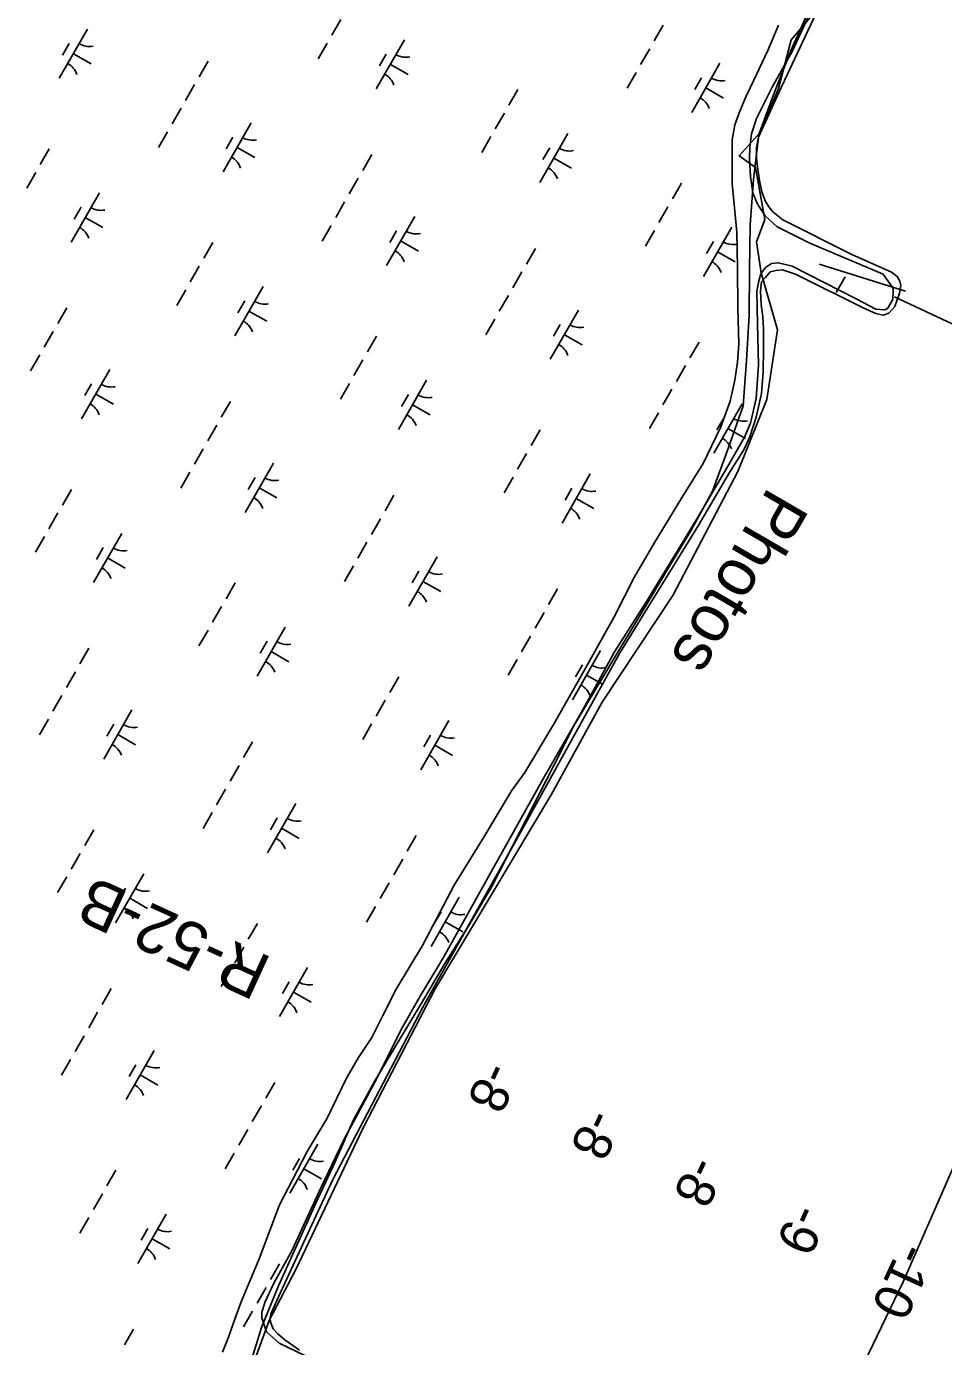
# Model space of a CAD drawing. Extents: x 3930721 to 3950824, y 220441 to 242861.
# Drawn here: x 3939502 to 3940311, y 230653 to 231818 of the extents above; entities that cross this region are included whole.
import ezdxf

# ---------------------------------------------------------------- set-up
doc = ezdxf.new("R2010")
doc.units = 0
for name, color, linetype in [('V-LEVE-TOET', 7, 'Continuous'), ('V-RIVR-EDGE', 7, 'Continuous'), ('V-RIVR-IDEN', 7, 'Continuous'), ('V-RIVR-JETY', 7, 'Continuous'), ('V-RIVR-RANG', 7, 'Continuous'), ('V-RIVR-RANG-IDEN', 7, 'Continuous'), ('V-RRAP-FSHR', 7, 'Continuous'), ('V-TOPO-DPTH', 7, 'Continuous'), ('V-TOPO-MINR', 7, 'Continuous'), ('V-WETL-SWMP', 7, 'Continuous')]:
    doc.layers.add(name, color=color, linetype=linetype)

msp = doc.modelspace()

# ---------------------------------------------------------------- linework, layer by layer
at = {"layer": 'V-LEVE-TOET'}
msp.add_line((3940267.8, 231579.1), (3940706.4, 231373.4), dxfattribs=at)
at = {"layer": 'V-RIVR-EDGE'}
msp.add_lwpolyline([(3940205.6, 231839.6), (3940176.9, 231805.8), (3940165.6, 231762.8), (3940149.3, 231723.9), (3940130.8, 231703.5), (3940145.2, 231693.2), (3940153.4, 231647.2), (3940146.2, 231627.7), (3940150.3, 231600.1), (3940164.6, 231549.9), (3940155.4, 231488.5), (3940129.8, 231425), (3940072.5, 231315.5), (3940010, 231221.3), (3939965, 231139.4), (3939862.6, 230968.4), (3939799.2, 230845.6), (3939739.8, 230720.7), (3939716.2, 230675.7), (3939704, 230641.9)], dxfattribs=at)
at = {"layer": 'V-RIVR-JETY'}
for points in [[(3940207.4, 231859.8), (3940177.5, 231795.6), (3940159.9, 231764.2), (3940146.3, 231736.5), (3940141.9, 231722.9), (3940140.2, 231711), (3940140, 231700.7), (3940141, 231685.3), (3940143, 231670.8), (3940146.7, 231661.5), (3940153.8, 231650.6), (3940164.5, 231640.7), (3940193.1, 231626.5), (3940257.9, 231599), (3940262.5, 231592.4), (3940266.8, 231586.7), (3940266.8, 231584.6), (3940266.3, 231577), (3940262.1, 231569.1), (3940259.4, 231567.5), (3940251.5, 231568.1), (3940234.2, 231577.3), (3940177.6, 231606.1), (3940165.7, 231609), (3940159.4, 231608.3), (3940154, 231604.9), (3940150.1, 231599.4), (3940148.3, 231593.1), (3940146.6, 231584), (3940147.2, 231555.2), (3940147.9, 231518.9), (3940145.8, 231489.2), (3940140.8, 231467.6), (3940135.5, 231455.2), (3940120.6, 231429), (3940094.1, 231383.9), (3940074.2, 231351), (3940049.2, 231310.2), (3940020.9, 231265.7), (3939991.4, 231211.8), (3939958.1, 231153.7), (3939912, 231071.5), (3939870.4, 230996.6), (3939849.6, 230961.8), (3939832.6, 230932.3), (3939811.2, 230889.1), (3939782.1, 230835.2), (3939762.3, 230793.2), (3939736.2, 230737), (3939720.4, 230708.6)], [(3939675, 230647.6), (3939680.3, 230661), (3939686.2, 230677.7), (3939691.5, 230692), (3939707.5, 230730), (3939725.5, 230777.7), (3939736.5, 230799.3), (3939749.8, 230824.9), (3939767.4, 230854.1), (3939784.6, 230889.4), (3939795, 230907.7), (3939806.9, 230925.4), (3939816.7, 230944.8), (3939828.3, 230968), (3939851.5, 231006.7), (3939879.4, 231059.9), (3939906.6, 231103.5), (3939930.1, 231143.1), (3939941.7, 231159.2), (3939967.6, 231202.5), (3939996.5, 231253.3), (3940020.6, 231296.6), (3940038.4, 231331.3), (3940055.9, 231361.7), (3940080.6, 231402.2), (3940099.1, 231431.8), (3940114.8, 231464.4), (3940123.1, 231486.8), (3940127.1, 231505.6), (3940129.4, 231521.4), (3940130.7, 231537.5), (3940129.8, 231569), (3940129.5, 231604.7), (3940128.8, 231636.1), (3940124.8, 231679.1), (3940124.6, 231700), (3940124.7, 231717.5), (3940127, 231730.9), (3940131.4, 231743), (3940137, 231756.1), (3940143.5, 231769.5), (3940156.3, 231796.3), (3940165.7, 231818.8)], [(3939720.4, 230708.6), (3939712.4, 230691.6), (3939709.8, 230682.8), (3939709.8, 230678), (3939713.9, 230665.6), (3939725.2, 230655.7), (3939755.6, 230640.9)]]:
    msp.add_lwpolyline(points, dxfattribs=at)
at = {"layer": 'V-RRAP-FSHR'}
for points in [[(3940193.1, 231833.4), (3940176.7, 231796.9), (3940162.2, 231759.6), (3940148.1, 231722.2), (3940143.6, 231682.5), (3940140.5, 231642.7), (3940140.1, 231602.7), (3940139.8, 231562.7), (3940137.5, 231522.8), (3940134.3, 231482.9), (3940121.1, 231445.2), (3940107.4, 231407.6), (3940088.4, 231372.6), (3940067.8, 231338.3), (3940047.2, 231304), (3940026.6, 231269.7), (3940006, 231235.4), (3939985.4, 231201.1), (3939967.3, 231165.5), (3939949.1, 231129.8), (3939931, 231094.2), (3939912.7, 231058.6), (3939892.4, 231024.3), (3939871.4, 230990.7), (3939850.8, 230955.8), (3939830.2, 230921.5), (3939809.6, 230887.2), (3939790.5, 230852.1), (3939774.5, 230815.7), (3939757.6, 230779.2), (3939741.1, 230742.8), (3939724.6, 230706.3), (3939709.6, 230669.3), (3939697.8, 230631.1)], [(3940201.4, 231607.9), (3940277.7, 231584)]]:
    msp.add_lwpolyline(points, dxfattribs=at)
at = {"layer": 'V-TOPO-DPTH'}
msp.add_lwpolyline([(3939138.4, 228899.8), (3939165.6, 228949.6), (3939838.2, 229801.2), (3940275.6, 230709.6), (3940672.4, 231617.7), (3940572, 231858.6), (3940567.3, 231867.1), (3940561.5, 231871.8), (3940554.1, 231870.8), (3940545.6, 231866.1), (3940533.6, 231848.4), (3940521.9, 231830.6), (3940510.6, 231812.5), (3940499.5, 231794.3), (3940486, 231771.5), (3940470.4, 231745.8), (3940454.4, 231720.3), (3940437.9, 231695.2), (3940421, 231670.3), (3940394.3, 231631.9), (3940546.9, 231888.2), (3940838.9, 231677.1)], dxfattribs=at)
at = {"layer": 'V-TOPO-MINR'}
msp.add_lwpolyline([(3940394.3, 231631.9), (3940421, 231670.3), (3940437.9, 231695.2), (3940454.4, 231720.3), (3940470.4, 231745.8), (3940486, 231771.5), (3940499.5, 231794.3), (3940510.6, 231812.5), (3940521.9, 231830.6), (3940533.6, 231848.4), (3940545.6, 231866.1), (3940554.1, 231870.8), (3940561.5, 231871.8), (3940567.3, 231867.1), (3940572, 231858.6), (3940672.4, 231617.7), (3940275.6, 230709.6), (3939838.2, 229801.2), (3939165.6, 228949.6), (3939138.4, 228899.8)], dxfattribs=at)
at = {"layer": 'V-WETL-SWMP'}
for p, q in [((3940166.1, 231760), (3940249.1, 231935.8)), ((3939779.4, 231823.9), (3939771.5, 231810)), ((3940063.9, 231818.7), (3940056, 231804.9)), ((3939556.1, 231815.3), (3939531.2, 231771.9)), ((3939835.6, 231805.8), (3939810.8, 231762.5)), ((3939539.9, 231802.6), (3939534, 231792.2)), ((3939767.5, 231803), (3939759.5, 231789.1)), ((3940052, 231797.9), (3940044, 231784)), ((3939543.6, 231793.6), (3939559.3, 231784.7)), ((3939662.4, 231787.1), (3939654.5, 231773.2)), ((3939819.5, 231793.2), (3939813.5, 231782.8)), ((3939823.2, 231784.1), (3939838.8, 231775.2)), ((3940113.8, 231785.1), (3940089, 231741.7)), ((3940040.1, 231777.1), (3940032.1, 231763.2)), ((3940097.7, 231772.4), (3940091.7, 231762)), ((3939650.5, 231766.3), (3939642.6, 231752.4)), ((3939935.7, 231762), (3939927.7, 231748.1)), ((3940101.4, 231763.4), (3940117, 231754.4)), ((3940148, 231719.8), (3940166.1, 231760)), ((3939638.6, 231745.5), (3939630.6, 231731.6)), ((3939923.8, 231741.2), (3939915.8, 231727.3)), ((3939626.7, 231724.7), (3939618.7, 231710.8)), ((3939700.4, 231732.6), (3939675.6, 231689.2)), ((3939684.3, 231720), (3939678.3, 231709.6)), ((3939911.8, 231720.4), (3939903.9, 231706.5)), ((3939979.9, 231723.2), (3939955.1, 231679.8)), ((3940146.3, 231710.7), (3940148, 231719.8)), ((3939522.3, 231709.6), (3939514.3, 231695.7)), ((3939688, 231710.9), (3939703.6, 231702)), ((3939806.8, 231704.5), (3939798.8, 231690.6)), ((3939963.8, 231710.5), (3939957.8, 231700.1)), ((3939967.5, 231701.5), (3939983.1, 231692.5)), ((3940146.1, 231701.3), (3940146.3, 231710.7)), ((3940147, 231693.6), (3940146.1, 231701.3)), ((3940148.7, 231681.6), (3940147, 231693.6)), ((3939510.4, 231688.8), (3939502.4, 231674.9)), ((3939794.9, 231683.6), (3939786.9, 231669.8)), ((3940080, 231679.3), (3940072.1, 231665.5)), ((3940150.9, 231671.8), (3940148.7, 231681.6)), ((3939566.5, 231670.7), (3939541.7, 231627.4)), ((3940153.8, 231663.7), (3940150.9, 231671.8)), ((3939550.4, 231658.1), (3939544.4, 231647.7)), ((3939782.9, 231662.8), (3939775, 231648.9)), ((3940068.1, 231658.5), (3940060.1, 231644.6)), ((3940157, 231658.3), (3940153.8, 231663.7)), ((3940160.7, 231653.9), (3940157, 231658.3)), ((3939554.1, 231649), (3939569.7, 231640.1)), ((3939844.8, 231650), (3939819.9, 231606.6)), ((3940169.3, 231647), (3940160.7, 231653.9)), ((3940230.2, 231616.4), (3940169.3, 231647)), ((3939771, 231642), (3939763.1, 231628.1)), ((3939828.6, 231637.3), (3939822.7, 231626.9)), ((3940056.2, 231637.7), (3940048.2, 231623.8)), ((3940124.3, 231640.5), (3940099.4, 231597.1)), ((3939666.6, 231626.9), (3939658.7, 231613)), ((3939832.3, 231628.3), (3939848, 231619.3)), ((3939951.1, 231621.8), (3939943.2, 231607.9)), ((3940108.2, 231627.9), (3940102.2, 231617.4)), ((3940111.9, 231618.8), (3940127.5, 231609.9)), ((3940265.4, 231600.9), (3940230.2, 231616.4)), ((3939654.7, 231606.1), (3939646.7, 231592.2)), ((3939939.2, 231601), (3939931.2, 231587.1)), ((3940150.6, 231592.2), (3940154, 231596.1)), ((3940154, 231596.1), (3940158.3, 231601.1)), ((3940158.3, 231601.1), (3940163.5, 231602.2)), ((3940163.5, 231602.2), (3940169, 231602.8)), ((3940169, 231602.8), (3940180.7, 231599)), ((3940180.7, 231599), (3940240.8, 231568.9)), ((3940224.4, 231596.7), (3940216.4, 231582.8)), ((3940270.2, 231597.1), (3940265.4, 231600.9)), ((3940272.5, 231592.9), (3940270.2, 231597.1)), ((3939642.8, 231585.3), (3939634.8, 231571.4)), ((3939710.9, 231588.1), (3939686, 231544.7)), ((3940149.7, 231584.4), (3940150.6, 231592.2)), ((3940150.3, 231572.2), (3940149.7, 231584.4)), ((3940272.4, 231582.3), (3940273.6, 231589)), ((3940273.6, 231589), (3940272.5, 231592.9)), ((3939694.8, 231575.4), (3939688.8, 231565)), ((3939927.3, 231580.1), (3939919.3, 231566.3)), ((3940268.1, 231570.5), (3940272.4, 231582.3)), ((3939537.7, 231569.4), (3939529.8, 231555.5)), ((3939698.5, 231566.4), (3939714.1, 231557.4)), ((3939989.1, 231567.3), (3939964.2, 231523.9)), ((3940151.7, 231561.5), (3940150.3, 231572.2)), ((3940152.3, 231550.9), (3940151.7, 231561.5)), ((3940240.8, 231568.9), (3940251.5, 231564.4)), ((3940251.5, 231564.4), (3940258, 231562.9)), ((3940258, 231562.9), (3940263, 231564.5)), ((3940263, 231564.5), (3940268.1, 231570.5)), ((3939915.3, 231559.3), (3939907.4, 231545.4)), ((3939973, 231554.6), (3939967, 231544.2)), ((3940152.3, 231533.2), (3940152.3, 231550.9)), ((3939525.8, 231548.5), (3939517.8, 231534.7)), ((3939811, 231544.2), (3939803, 231530.4)), ((3939976.7, 231545.6), (3939992.3, 231536.7)), ((3940095.5, 231539.1), (3940087.5, 231525.2)), ((3939513.9, 231527.7), (3939505.9, 231513.8)), ((3940152.2, 231512.4), (3940152.3, 231533.2)), ((3939575.7, 231514.9), (3939550.8, 231471.5)), ((3939799, 231523.4), (3939791.1, 231509.5)), ((3940083.5, 231518.3), (3940075.6, 231504.4)), ((3939855.2, 231505.4), (3939830.4, 231462)), ((3940150.6, 231493.7), (3940152.2, 231512.4)), ((3939559.6, 231502.2), (3939553.6, 231491.8)), ((3939563.3, 231493.2), (3939578.9, 231484.2)), ((3939787.1, 231502.6), (3939779.2, 231488.7)), ((3939839.1, 231492.8), (3939833.1, 231482.3)), ((3940071.6, 231497.5), (3940063.7, 231483.6)), ((3940145.9, 231472.8), (3940150.6, 231493.7)), ((3939682.1, 231486.7), (3939674.1, 231472.8)), ((3939842.8, 231483.7), (3939858.4, 231474.8)), ((3940133.4, 231484.6), (3940108.6, 231441.2)), ((3940059.7, 231476.7), (3940051.7, 231462.8)), ((3940117.3, 231472), (3940111.3, 231461.6)), ((3940140.3, 231455.6), (3940145.9, 231472.8)), ((3939670.1, 231465.9), (3939662.2, 231452)), ((3939955.3, 231461.6), (3939947.4, 231447.7)), ((3940121, 231462.9), (3940136.6, 231454)), ((3939658.2, 231445), (3939650.3, 231431.2)), ((3940135, 231443.9), (3940140.3, 231455.6)), ((3939943.4, 231440.8), (3939935.4, 231426.9)), ((3940122.4, 231424), (3940135, 231443.9)), ((3939646.3, 231424.2), (3939638.3, 231410.3)), ((3939720, 231432.2), (3939695.2, 231388.8)), ((3939999.6, 231422.7), (3939974.7, 231379.4)), ((3940094.6, 231376.9), (3940122.4, 231424)), ((3939703.9, 231419.5), (3939697.9, 231409.1)), ((3939707.6, 231410.5), (3939723.2, 231401.6)), ((3939931.5, 231419.9), (3939923.5, 231406)), ((3939983.4, 231410.1), (3939977.5, 231399.7)), ((3939541.9, 231409.1), (3939534, 231395.3)), ((3939826.4, 231404), (3939818.5, 231390.1)), ((3939987.1, 231401), (3940002.8, 231392.1)), ((3939530, 231388.3), (3939522, 231374.4)), ((3939814.5, 231383.2), (3939806.5, 231369.3)), ((3940025.3, 231264.4), (3940094.6, 231376.9)), ((3939518, 231367.5), (3939510.1, 231353.6)), ((3939586.2, 231370.3), (3939561.3, 231326.9)), ((3939570, 231357.7), (3939564.1, 231347.2)), ((3939802.6, 231362.4), (3939794.6, 231348.5)), ((3939573.7, 231348.6), (3939589.4, 231339.7)), ((3939790.6, 231341.6), (3939782.7, 231327.7)), ((3939864.4, 231349.5), (3939839.5, 231306.1)), ((3939848.2, 231336.9), (3939842.3, 231326.5)), ((3939686.2, 231326.5), (3939678.3, 231312.6)), ((3939852, 231327.8), (3939867.6, 231318.9)), ((3939970.7, 231321.4), (3939962.8, 231307.5)), ((3939674.3, 231305.7), (3939666.4, 231291.8)), ((3939958.8, 231300.5), (3939950.9, 231286.7)), ((3939662.4, 231284.8), (3939654.4, 231270.9)), ((3939730.5, 231287.6), (3939705.7, 231244.3)), ((3939714.4, 231275), (3939708.4, 231264.6)), ((3939946.9, 231279.7), (3939938.9, 231265.8)), ((3939557.3, 231268.9), (3939549.4, 231255)), ((3939718.1, 231265.9), (3939733.7, 231257)), ((3939935, 231258.9), (3939927, 231245)), ((3939942.8, 231114.7), (3940025.3, 231264.4)), ((3940008.7, 231266.9), (3939983.9, 231223.5)), ((3939545.4, 231248.1), (3939537.5, 231234.2)), ((3939992.6, 231254.2), (3939986.6, 231243.8)), ((3939830.6, 231243.8), (3939822.6, 231229.9)), ((3939996.3, 231245.2), (3940010.3, 231237.2)), ((3939533.5, 231227.3), (3939525.5, 231213.4)), ((3939595.3, 231214.4), (3939570.5, 231171)), ((3939818.7, 231223), (3939810.7, 231209.1)), ((3939521.6, 231206.4), (3939513.6, 231192.6)), ((3939579.2, 231201.8), (3939573.2, 231191.4)), ((3939806.7, 231202.2), (3939798.8, 231188.3)), ((3939874.9, 231205), (3939850, 231161.6)), ((3939582.9, 231192.7), (3939598.5, 231183.8)), ((3939858.7, 231192.3), (3939852.8, 231181.9)), ((3939701.7, 231186.3), (3939693.7, 231172.4)), ((3939862.4, 231183.3), (3939878, 231174.3)), ((3939689.8, 231165.4), (3939681.8, 231151.6)), ((3939677.8, 231144.6), (3939669.9, 231130.7)), ((3939739.7, 231131.8), (3939714.8, 231088.4)), ((3939665.9, 231123.8), (3939658, 231109.9)), ((3939723.5, 231119.1), (3939717.6, 231108.7)), ((3939561.5, 231108.7), (3939553.6, 231094.8)), ((3939727.2, 231110.1), (3939742.9, 231101.1)), ((3939851.7, 230951.5), (3939942.8, 231114.7)), ((3939846, 231103.6), (3939838.1, 231089.7)), ((3939549.6, 231087.9), (3939541.6, 231074)), ((3939834.1, 231082.8), (3939826.2, 231068.9)), ((3939537.7, 231067.1), (3939529.7, 231053.2)), ((3939605.8, 231069.9), (3939580.9, 231026.5)), ((3939822.2, 231061.9), (3939814.2, 231048.1)), ((3939589.7, 231057.2), (3939583.7, 231046.8)), ((3939884, 231049.1), (3939859.2, 231005.7)), ((3939593.4, 231048.2), (3939609, 231039.2)), ((3939810.2, 231041.1), (3939802.3, 231027.2)), ((3939705.9, 231026), (3939697.9, 231012.2)), ((3939867.9, 231036.4), (3939861.9, 231026)), ((3939871.6, 231027.4), (3939887.2, 231018.5)), ((3939693.9, 231005.2), (3939686, 230991.3)), ((3939682, 230984.4), (3939674.1, 230970.5)), ((3939750.1, 230987.2), (3939725.3, 230943.8)), ((3939577, 230968.5), (3939569, 230954.6)), ((3939734, 230974.6), (3939728, 230964.1)), ((3939737.7, 230965.5), (3939753.3, 230956.6)), ((3939565, 230947.7), (3939557.1, 230933.8)), ((3939772.4, 230800), (3939851.7, 230951.5)), ((3939553.1, 230926.8), (3939545.2, 230913)), ((3939614.9, 230914), (3939590.1, 230870.6)), ((3939541.2, 230906), (3939533.2, 230892.1)), ((3939598.8, 230901.3), (3939592.8, 230890.9)), ((3939602.5, 230892.3), (3939618.1, 230883.4)), ((3939721.3, 230885.8), (3939713.4, 230871.9)), ((3939709.4, 230865), (3939701.4, 230851.1)), ((3939697.5, 230844.2), (3939689.5, 230830.3)), ((3939759.3, 230831.3), (3939734.4, 230787.9)), ((3939685.5, 230823.3), (3939677.6, 230809.5)), ((3939743.1, 230818.7), (3939737.2, 230808.3)), ((3939581.1, 230808.3), (3939573.2, 230794.4)), ((3939746.9, 230809.6), (3939762.5, 230800.7)), ((3939726.3, 230700.2), (3939772.4, 230800)), ((3939569.2, 230787.4), (3939561.3, 230773.6)), ((3939625.4, 230769.4), (3939600.6, 230726)), ((3939557.3, 230766.6), (3939549.3, 230752.7)), ((3939609.3, 230756.8), (3939603.3, 230746.4)), ((3939613, 230747.7), (3939628.6, 230738.8)), ((3939725.5, 230725.6), (3939717.5, 230711.7)), ((3939713.6, 230704.8), (3939705.6, 230690.9)), ((3939717.7, 230681.6), (3939726.3, 230700.2)), ((3939701.6, 230684), (3939693.7, 230670.1)), ((3939717.2, 230677.5), (3939717.7, 230681.6)), ((3939717.5, 230674.1), (3939717.2, 230677.5)), ((3939596.6, 230668.1), (3939588.6, 230654.2)), ((3939719.9, 230668.4), (3939717.5, 230674.1)), ((3939724.3, 230663.5), (3939719.9, 230668.4)), ((3939730.1, 230658.6), (3939724.3, 230663.5)), ((3939743.2, 230649.4), (3939730.1, 230658.6))]:
    msp.add_line(p, q, dxfattribs=at)
for centre, start, end in [((3939557.6, 231817.5), 239.4279, 280.9715), ((3939530.1, 231769.5), 19.4279, 60.9715), ((3939837.1, 231808), 239.4279, 280.9715), ((3939809.7, 231760.1), 19.4279, 60.9715), ((3940115.3, 231787.2), 239.4279, 280.9715), ((3940087.9, 231739.3), 19.4279, 60.9715), ((3939701.9, 231734.8), 239.4279, 280.9715), ((3939674.5, 231686.8), 19.4279, 60.9715), ((3939981.5, 231725.3), 239.4279, 280.9715), ((3939954, 231677.4), 19.4279, 60.9715), ((3939568.1, 231672.9), 239.4279, 280.9715), ((3939540.6, 231625), 19.4279, 60.9715), ((3939846.3, 231652.1), 239.4279, 280.9715), ((3939818.8, 231604.2), 19.4279, 60.9715), ((3940125.8, 231642.7), 239.4279, 280.9715), ((3940098.3, 231594.7), 19.4279, 60.9715), ((3939712.4, 231590.2), 239.4279, 280.9715), ((3939684.9, 231542.3), 19.4279, 60.9715), ((3939990.6, 231569.5), 239.4279, 280.9715), ((3939963.2, 231521.5), 19.4279, 60.9715), ((3939577.2, 231517), 239.4279, 280.9715), ((3939856.7, 231507.6), 239.4279, 280.9715), ((3939549.8, 231469.1), 19.4279, 60.9715), ((3939829.3, 231459.6), 19.4279, 60.9715), ((3940134.9, 231486.8), 239.4279, 280.9715), ((3940107.5, 231438.9), 19.4279, 60.9715), ((3939721.5, 231434.4), 239.4279, 280.9715), ((3940001.1, 231424.9), 239.4279, 280.9715), ((3939694.1, 231386.4), 19.4279, 60.9715), ((3939973.6, 231377), 19.4279, 60.9715), ((3939587.7, 231372.5), 239.4279, 280.9715), ((3939560.2, 231324.5), 19.4279, 60.9715), ((3939865.9, 231351.7), 239.4279, 280.9715), ((3939838.4, 231303.7), 19.4279, 60.9715), ((3939732, 231289.8), 239.4279, 280.9715), ((3939704.6, 231241.9), 19.4279, 60.9715), ((3940010.2, 231269), 239.4279, 280.9715), ((3939982.8, 231221.1), 19.4279, 60.9715), ((3939596.8, 231216.6), 239.4279, 280.9715), ((3939876.4, 231207.1), 239.4279, 280.9715), ((3939569.4, 231168.6), 19.4279, 60.9715), ((3939848.9, 231159.2), 19.4279, 60.9715), ((3939741.2, 231133.9), 239.4279, 280.9715), ((3939713.7, 231086), 19.4279, 60.9715), ((3939607.3, 231072), 239.4279, 280.9715), ((3939579.8, 231024.1), 19.4279, 60.9715), ((3939885.5, 231051.3), 239.4279, 280.9715), ((3939858.1, 231003.3), 19.4279, 60.9715), ((3939751.6, 230989.4), 239.4279, 280.9715), ((3939724.2, 230941.4), 19.4279, 60.9715), ((3939616.5, 230916.1), 239.4279, 280.9715), ((3939589, 230868.2), 19.4279, 60.9715), ((3939760.8, 230833.5), 239.4279, 280.9715), ((3939733.3, 230785.5), 19.4279, 60.9715), ((3939626.9, 230771.6), 239.4279, 280.9715), ((3939599.5, 230723.7), 19.4279, 60.9715)]:
    msp.add_arc(centre, 17.6, start, end, dxfattribs=at)

# ---------------------------------------------------------------- texts
at = {"layer": 'V-RIVR-IDEN'}
msp.add_text('Photos', height=42, rotation=239.8608, dxfattribs=at).set_placement((3940157.1, 231412.5))
at = {"layer": 'V-RIVR-RANG'}
for s, p in [('-8', (3939907.2, 230906.1)), ('-8', (3939998.1, 230864.4)), ('-8', (3940089, 230822.7)), ('-9', (3940179.8, 230780.6)), ('-10', (3940274.1, 230746.4))]:
    msp.add_text(s, height=33.5, rotation=245.2183, dxfattribs=at).set_placement(p)
at = {"layer": 'V-RIVR-RANG-IDEN'}
msp.add_text('R-52-B', height=41.5, rotation=155.3577, dxfattribs=at).set_placement((3939720.1, 230995.2))

doc.saveas('drawing.dxf')
